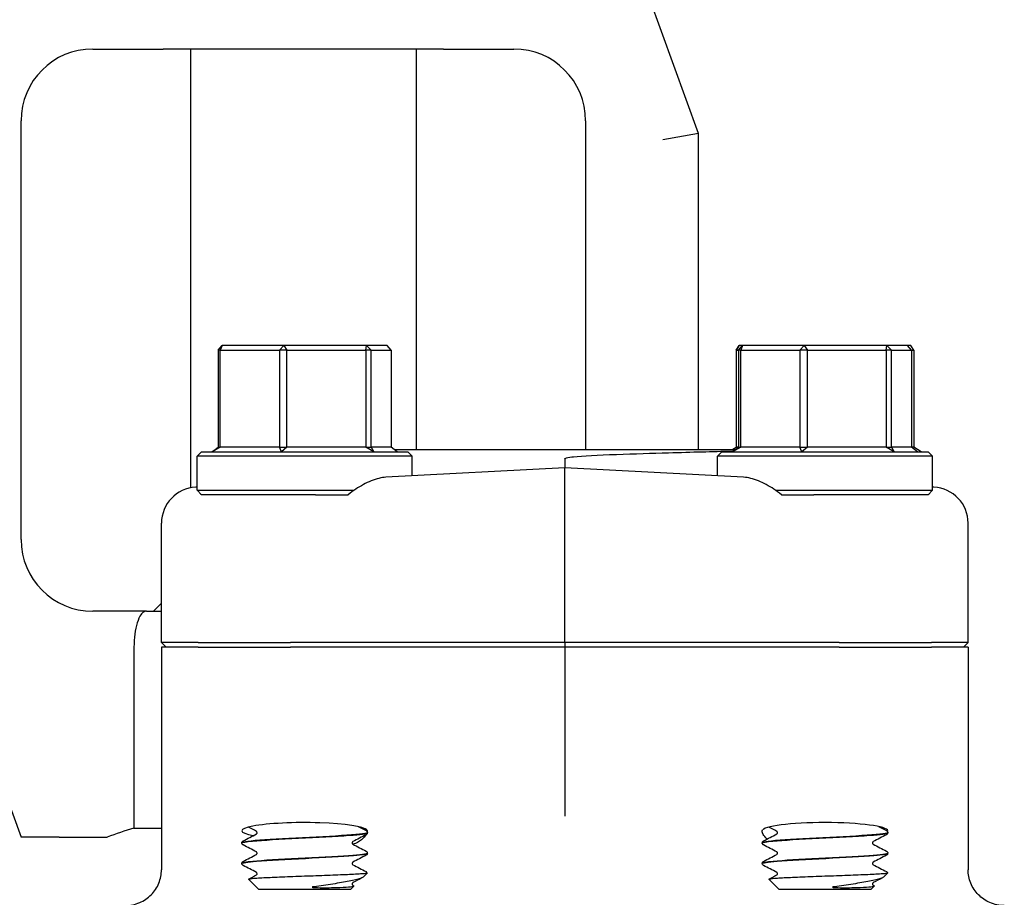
# Model space of a CAD drawing. Header units: inches. Extents: x 5 to 1128, y -85 to 748.
# Tile 532 of 656: x 760.92 to 764.35, y 297.05 to 300.11. Entities that reach past the tile are written whole.
import ezdxf

# ---------------------------------------------------------------- set-up
doc = ezdxf.new("R2010")
doc.units = ezdxf.units.IN
doc.header["$LTSCALE"] = 32
doc.header["$MEASUREMENT"] = 0
doc.layers.add('Visible (ANSI)', color=7, linetype='Continuous', lineweight=30)

msp = doc.modelspace()

# ---------------------------------------------------------------- linework, layer by layer
at = {"layer": 'Visible (ANSI)'}
for p, q in [((763.28859, 299.71252), (762.92482, 300.71195)), ((761.17638, 300.0068), (761.27979, 300.0068)), ((761.27979, 300.0068), (761.42197, 300.0068)), ((762.3993, 300.0068), (761.42197, 300.0068)), ((761.51693, 300.0068), (761.51693, 298.47638)), ((762.30433, 300.0068), (762.30433, 298.60867)), ((762.3993, 300.0068), (762.54148, 300.0068)), ((762.54148, 300.0068), (762.64488, 300.0068)), ((760.92638, 298.29617), (760.92638, 299.7568)), ((762.89488, 299.7568), (762.89488, 298.60867)), ((763.28859, 299.71252), (763.16359, 299.69048)), ((763.28859, 298.60867), (763.28859, 299.71252)), ((761.61367, 298.95679), (761.62724, 298.97242)), ((761.62116, 298.95679), (761.61367, 298.95679)), ((761.61367, 298.95679), (761.61367, 298.61804)), ((761.62724, 298.97242), (761.62116, 298.95679)), ((761.62116, 298.61804), (761.62116, 298.95679)), ((761.62116, 298.95679), (761.82733, 298.95679)), ((761.84293, 298.97242), (761.62724, 298.97242)), ((761.82733, 298.95679), (761.84293, 298.97242)), ((761.8536, 298.95679), (761.82733, 298.95679)), ((761.82733, 298.95679), (761.82733, 298.61804)), ((761.84293, 298.97242), (761.8536, 298.95679)), ((762.13073, 298.97242), (761.84293, 298.97242)), ((761.8536, 298.61804), (761.8536, 298.95679)), ((761.8536, 298.95679), (762.12871, 298.95679)), ((762.12871, 298.95679), (762.13073, 298.97242)), ((762.14748, 298.95679), (762.12871, 298.95679)), ((762.12871, 298.95679), (762.12871, 298.61804)), ((762.13073, 298.97242), (762.14748, 298.95679)), ((762.20285, 298.97242), (762.13073, 298.97242)), ((762.14748, 298.61804), (762.14748, 298.95679)), ((762.14748, 298.95679), (762.21642, 298.95679)), ((762.21642, 298.95679), (762.20285, 298.97242)), ((762.21642, 298.95679), (762.21642, 298.61804)), ((763.41938, 298.95679), (763.43019, 298.97242)), ((763.42056, 298.95679), (763.41938, 298.95679)), ((763.41938, 298.95679), (763.41938, 298.61804)), ((763.43019, 298.97242), (763.42056, 298.95679)), ((763.42056, 298.61804), (763.42056, 298.95679)), ((763.42056, 298.95679), (763.42802, 298.95679)), ((763.42802, 298.95679), (763.4416, 298.97242)), ((763.43551, 298.95679), (763.42802, 298.95679)), ((763.42802, 298.95679), (763.42802, 298.61804)), ((763.4416, 298.97242), (763.43019, 298.97242)), ((763.4416, 298.97242), (763.43551, 298.95679)), ((763.43551, 298.61804), (763.43551, 298.95679)), ((763.43551, 298.95679), (763.64169, 298.95679)), ((763.65728, 298.97242), (763.4416, 298.97242)), ((763.64169, 298.95679), (763.65728, 298.97242)), ((763.66795, 298.95679), (763.64169, 298.95679)), ((763.64169, 298.95679), (763.64169, 298.61804)), ((763.65728, 298.97242), (763.66795, 298.95679)), ((763.94509, 298.97242), (763.65728, 298.97242)), ((763.66795, 298.61804), (763.66795, 298.95679)), ((763.66795, 298.95679), (763.94306, 298.95679)), ((763.94306, 298.95679), (763.94509, 298.97242)), ((763.96184, 298.95679), (763.94306, 298.95679)), ((763.94306, 298.95679), (763.94306, 298.61804)), ((763.94509, 298.97242), (763.96184, 298.95679)), ((764.0172, 298.97242), (763.94509, 298.97242)), ((763.96184, 298.61804), (763.96184, 298.95679)), ((763.96184, 298.95679), (764.03078, 298.95679)), ((764.02862, 298.97242), (764.0172, 298.97242)), ((764.03078, 298.95679), (764.0172, 298.97242)), ((764.03943, 298.95679), (764.02862, 298.97242)), ((764.03078, 298.95679), (764.03943, 298.95679)), ((764.03078, 298.95679), (764.03078, 298.61804)), ((764.03943, 298.95679), (764.03943, 298.61804)), ((761.55567, 298.60242), (761.54005, 298.58679)), ((761.55567, 298.60242), (762.27442, 298.60242)), ((761.59257, 298.60242), (761.61367, 298.61804)), ((761.62116, 298.61804), (761.59257, 298.60242)), ((761.61367, 298.61804), (761.62116, 298.61804)), ((761.82733, 298.61804), (761.62116, 298.61804)), ((761.83424, 298.60242), (761.82733, 298.61804)), ((761.82733, 298.61804), (761.8536, 298.61804)), ((761.8536, 298.61804), (761.83424, 298.60242)), ((762.12871, 298.61804), (761.8536, 298.61804)), ((762.15672, 298.60242), (762.12871, 298.61804)), ((762.12871, 298.61804), (762.14748, 298.61804)), ((762.14748, 298.61804), (762.15672, 298.60242)), ((762.21642, 298.61804), (762.14748, 298.61804)), ((762.23752, 298.60242), (762.21642, 298.61804)), ((763.41536, 298.60867), (762.2291, 298.60867)), ((762.27442, 298.60242), (762.29005, 298.58679)), ((763.37003, 298.60242), (763.3544, 298.58679)), ((763.37003, 298.60242), (764.08878, 298.60242)), ((763.40423, 298.60867), (763.41938, 298.61804)), ((763.42056, 298.61804), (763.40471, 298.60867)), ((763.40692, 298.60242), (763.42802, 298.61804)), ((763.43551, 298.61804), (763.40692, 298.60242)), ((763.41938, 298.61804), (763.42056, 298.61804)), ((763.42802, 298.61804), (763.42056, 298.61804)), ((763.42802, 298.61804), (763.43551, 298.61804)), ((763.64169, 298.61804), (763.43551, 298.61804)), ((763.64859, 298.60242), (763.64169, 298.61804)), ((763.64169, 298.61804), (763.66795, 298.61804)), ((763.66795, 298.61804), (763.64859, 298.60242)), ((763.94306, 298.61804), (763.66795, 298.61804)), ((763.97107, 298.60242), (763.94306, 298.61804)), ((763.94306, 298.61804), (763.96184, 298.61804)), ((763.96184, 298.61804), (763.97107, 298.60242)), ((764.03078, 298.61804), (763.96184, 298.61804)), ((764.03943, 298.61804), (764.03078, 298.61804)), ((764.05188, 298.60242), (764.03078, 298.61804)), ((764.06467, 298.60242), (764.03943, 298.61804)), ((764.08878, 298.60242), (764.1044, 298.58679)), ((762.29005, 298.58679), (761.54005, 298.58679)), ((761.54005, 298.46804), (761.54005, 298.58679)), ((762.29005, 298.51828), (762.29005, 298.58679)), ((762.82222, 298.57742), (762.82222, 298.54617)), ((764.1044, 298.58679), (763.3544, 298.58679)), ((763.3544, 298.51828), (763.3544, 298.58679)), ((764.1044, 298.46804), (764.1044, 298.58679)), ((762.82222, 298.54617), (762.19869, 298.51349)), ((763.44576, 298.51349), (762.82222, 298.54617)), ((762.82222, 298.42186), (762.82222, 298.54617)), ((761.54005, 298.47897), (761.53553, 298.47874)), ((761.54005, 298.46804), (762.08753, 298.46804)), ((761.55567, 298.45242), (761.54005, 298.46804)), ((763.55691, 298.46804), (764.1044, 298.46804)), ((764.08878, 298.45242), (764.1044, 298.46804)), ((764.10891, 298.47874), (764.1044, 298.47897)), ((761.95348, 298.45242), (761.55567, 298.45242)), ((761.95348, 298.45242), (762.06697, 298.45242)), ((763.57748, 298.45242), (763.69097, 298.45242)), ((764.08878, 298.45242), (763.69097, 298.45242)), ((762.82222, 297.93679), (762.82222, 298.42186)), ((760.53268, 298.34045), (760.92638, 297.25877)), ((761.41597, 297.93679), (761.41597, 298.35379)), ((764.22847, 297.93679), (764.22847, 298.35379)), ((761.41597, 298.0745), (761.38764, 298.04617)), ((761.36333, 298.04617), (761.17638, 298.04617)), ((761.36333, 298.04617), (761.41597, 298.04617)), ((761.32008, 297.92117), (761.32008, 297.28986)), ((761.41597, 297.93679), (761.43174, 297.92117)), ((761.54333, 297.93679), (761.41597, 297.93679)), ((761.41597, 297.92117), (761.41597, 297.1448)), ((761.54333, 297.92117), (761.41597, 297.92117)), ((761.54333, 297.93679), (761.86556, 297.93679)), ((761.54333, 297.92117), (761.86556, 297.92117)), ((762.82222, 297.93679), (761.86556, 297.93679)), ((762.82222, 297.92117), (761.86556, 297.92117)), ((763.77889, 297.93679), (762.82222, 297.93679)), ((762.82222, 297.93679), (762.82222, 297.92117)), ((762.82222, 297.92117), (762.82222, 297.45594)), ((763.77889, 297.92117), (762.82222, 297.92117)), ((763.77889, 297.93679), (764.10112, 297.93679)), ((763.77889, 297.92117), (764.10112, 297.92117)), ((764.22847, 297.93679), (764.10112, 297.93679)), ((764.22847, 297.92117), (764.10112, 297.92117)), ((764.22847, 297.93679), (764.21271, 297.92117)), ((764.22847, 297.92117), (764.22847, 297.1448)), ((762.82222, 297.45594), (762.82222, 297.33172)), ((761.32008, 297.28986), (761.41597, 297.28986)), ((762.1338, 297.27441), (762.1338, 297.27374)), ((763.94815, 297.27441), (763.94815, 297.27374)), ((761.0594, 297.25877), (760.92638, 297.25877)), ((761.0594, 297.25877), (761.22673, 297.25877)), ((761.6963, 297.23866), (761.6963, 297.23799)), ((763.51065, 297.23866), (763.51065, 297.23799)), ((762.1338, 297.20291), (762.1338, 297.20224)), ((763.94815, 297.20291), (763.94815, 297.20224)), ((761.6963, 297.16716), (761.6963, 297.16649)), ((763.51065, 297.16716), (763.51065, 297.16649)), ((762.11892, 297.11922), (762.13342, 297.13336)), ((763.93327, 297.11922), (763.94777, 297.13336)), ((761.75404, 297.07742), (761.71922, 297.11137)), ((762.08307, 297.09083), (762.08656, 297.089)), ((763.56839, 297.07742), (763.53358, 297.11137)), ((763.89742, 297.09083), (763.90092, 297.089)), ((761.75404, 297.07742), (762.07605, 297.07742)), ((762.07605, 297.07742), (762.08697, 297.08806)), ((763.56839, 297.07742), (763.89041, 297.07742)), ((763.89041, 297.07742), (763.90133, 297.08806))]:
    msp.add_line(p, q, dxfattribs=at)
for centre, radius, start, end in [((761.17638, 299.7568), 0.25, 90, 180), ((762.64488, 299.7568), 0.25, 0, 90), ((761.17638, 298.29617), 0.25, 180, 270), ((761.91063, 295.36113), 2.01712, 107.02387, 109.81912)]:
    msp.add_arc(centre, radius, start, end, dxfattribs=at)
for centre, major_axis, ratio, start_param, end_param in [((761.54208, 298.35391), (-0.12593, -0.0066), 0.9912318, 4.712389, 6.2312837), ((764.10237, 298.35391), (0.12593, -0.0066), 0.9912318, 0.0519016, 1.5707963), ((761.91505, 297.28047), (0.21875, 0), 0.1316525, 0.1108904, 3.7549812), ((763.7294, 297.28047), (0.21875, 0), 0.1316525, 6.1892377, 9.3138876)]:
    msp.add_ellipse(centre, major_axis=major_axis, ratio=ratio, start_param=start_param, end_param=end_param, dxfattribs=at)
for points, knots in [([(763.00222, 298.59315), (763.0651, 298.59526), (763.12613, 298.59722), (763.26538, 298.60141), (763.33938, 298.6034), (763.40547, 298.60493), (763.40798, 298.60499), (763.41047, 298.60504)], [3.1568039, 3.1568039, 3.1568039, 3.1568039, 3.6500368, 3.6500368, 4.3433226, 4.3433226, 4.370872, 4.370872, 4.370872, 4.370872]), ([(762.82222, 298.57742), (762.82222, 298.5776), (762.82226, 298.57776), (762.82243, 298.57813), (762.82258, 298.57832), (762.82306, 298.5788), (762.82347, 298.57907), (762.82495, 298.57989), (762.82642, 298.5804), (762.83414, 298.58262), (762.84464, 298.58399), (762.88403, 298.58831), (762.93721, 298.59097), (763.00222, 298.59315)], [0, 0, 0, 0, 0.00152658, 0.00152658, 0.00347355, 0.00347355, 0.00712444, 0.00712444, 0.01690708, 0.01690708, 0.05959749, 0.05959749, 0.22400496, 0.22400496, 0.22400496, 0.22400496]), ([(762.19869, 298.51349), (762.18322, 298.51268), (762.16554, 298.50816), (762.12902, 298.49342), (762.11015, 298.48316), (762.08477, 298.46629), (762.07573, 298.45971), (762.06697, 298.45242)], [0.5162883, 0.5162883, 0.5162883, 0.5162883, 0.68070555, 0.68070555, 0.84790607, 0.84790607, 0.93136202, 0.93136202, 0.93136202, 0.93136202]), ([(763.57748, 298.45242), (763.56872, 298.45971), (763.55968, 298.46629), (763.5343, 298.48316), (763.51543, 298.49342), (763.4789, 298.50816), (763.46123, 298.51268), (763.44576, 298.51349)], [1.37086357, 1.37086357, 1.37086357, 1.37086357, 1.45431952, 1.45431952, 1.62152004, 1.62152004, 1.78593729, 1.78593729, 1.78593729, 1.78593729]), ([(761.36333, 298.04617), (761.36329, 298.04617), (761.36326, 298.04617), (761.35995, 298.04615), (761.35671, 298.04513), (761.35042, 298.04113), (761.34739, 298.03817), (761.33947, 298.02744), (761.33495, 298.01783), (761.32762, 297.99439), (761.32481, 297.98102), (761.32104, 297.95196), (761.32008, 297.93666), (761.32008, 297.92117)], [-1.02981453, -1.02981453, -1.02981453, -1.02981453, -1.02895646, -1.02895646, -0.95526591, -0.95526591, -0.8820533, -0.8820533, -0.7540906, -0.7540906, -0.63275361, -0.63275361, -0.51447823, -0.51447823, -0.51447823, -0.51447823]), ([(761.69656, 297.23797), (761.69664, 297.24023), (761.70942, 297.24249), (761.73373, 297.24475), (761.76968, 297.24809), (761.83016, 297.25143), (761.89413, 297.25478), (761.95809, 297.25812), (762.02429, 297.26146), (762.06972, 297.2648), (762.11022, 297.26778), (762.13351, 297.27076), (762.13375, 297.27374)], [14.1348503, 14.1348503, 14.1348503, 14.1348503, 14.7308693, 14.7308693, 14.7308693, 15.6122213, 15.6122213, 15.6122213, 16.4933178, 16.4933178, 16.4933178, 17.2787596, 17.2787596, 17.2787596, 17.2787596]), ([(762.13377, 297.27444), (762.1338, 297.27418), (762.13365, 297.27392), (762.13332, 297.27366), (762.12909, 297.27032), (762.09511, 297.26699), (762.04315, 297.26365), (761.99129, 297.26033), (761.92252, 297.257), (761.86056, 297.25367), (761.79872, 297.25035), (761.74484, 297.24703), (761.71745, 297.24371), (761.70358, 297.24202), (761.69663, 297.24034), (761.69662, 297.23866)], [-23.5642615, -23.5642615, -23.5642615, -23.5642615, -23.4959687, -23.4959687, -23.4959687, -22.6167864, -22.6167864, -22.6167864, -21.7394211, -21.7394211, -21.7394211, -20.8637276, -20.8637276, -20.8637276, -20.4203522, -20.4203522, -20.4203522, -20.4203522]), ([(761.74925, 297.27408), (761.74925, 297.27546), (761.74869, 297.27675), (761.74775, 297.27804), (761.7474, 297.27831), (761.74708, 297.27854), (761.74702, 297.27857), (761.74702, 297.27857)], [0, 0, 0, 0, 0.022828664, 0.022828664, 0.041633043, 0.041633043, 0.054614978, 0.054614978, 0.054614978, 0.054614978]), ([(761.74702, 297.26958), (761.74702, 297.26958), (761.74726, 297.26967), (761.74802, 297.27047), (761.74839, 297.27092), (761.74901, 297.27225), (761.74925, 297.27316), (761.74925, 297.27408)], [0.002645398, 0.002645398, 0.002645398, 0.002645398, 0.027589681, 0.027589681, 0.042171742, 0.042171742, 0.057287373, 0.057287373, 0.057287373, 0.057287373]), ([(762.12963, 297.26723), (762.12614, 297.26131), (762.12055, 297.25477), (762.10544, 297.24275), (762.09552, 297.23719), (762.08335, 297.23368)], [0.17588334, 0.17588334, 0.17588334, 0.17588334, 0.32081632, 0.32081632, 0.47288143, 0.47288143, 0.47288143, 0.47288143]), ([(762.12909, 297.28122), (762.12987, 297.28081), (762.13072, 297.28031), (762.13211, 297.27886), (762.13261, 297.27822), (762.13344, 297.27657), (762.13375, 297.27552), (762.1338, 297.27444)], [0, 0, 0, 0, 0.028459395, 0.028459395, 0.043235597, 0.043235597, 0.058545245, 0.058545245, 0.058545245, 0.058545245]), ([(762.1338, 297.27372), (762.13373, 297.27226), (762.13319, 297.27089), (762.13194, 297.26901), (762.13127, 297.2684), (762.13011, 297.26751), (762.12959, 297.2672), (762.12909, 297.26694)], [0, 0, 0, 0, 0.020588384, 0.020588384, 0.04017257, 0.04017257, 0.058516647, 0.058516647, 0.058516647, 0.058516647]), ([(762.13245, 297.28365), (762.13362, 297.28227), (762.13402, 297.2802), (762.13362, 297.27722), (762.13355, 297.27679), (762.13345, 297.27634)], [0, 0, 0, 0, 0.081333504, 0.081333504, 0.094797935, 0.094797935, 0.094797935, 0.094797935]), ([(763.52769, 297.25192), (763.52163, 297.25735), (763.51712, 297.26308), (763.51047, 297.27501), (763.50958, 297.28079), (763.512, 297.28365)], [0.71251652, 0.71251652, 0.71251652, 0.71251652, 0.82602783, 0.82602783, 0.97703961, 0.97703961, 0.97703961, 0.97703961]), ([(763.51091, 297.23797), (763.511, 297.24023), (763.52377, 297.24249), (763.54809, 297.24475), (763.58404, 297.24809), (763.64452, 297.25143), (763.70849, 297.25478), (763.77244, 297.25812), (763.83864, 297.26146), (763.88408, 297.2648), (763.92457, 297.26778), (763.94787, 297.27076), (763.9481, 297.27374)], [14.1348503, 14.1348503, 14.1348503, 14.1348503, 14.7308693, 14.7308693, 14.7308693, 15.6122213, 15.6122213, 15.6122213, 16.4933178, 16.4933178, 16.4933178, 17.2787596, 17.2787596, 17.2787596, 17.2787596]), ([(763.94813, 297.27444), (763.94815, 297.27418), (763.948, 297.27392), (763.94768, 297.27366), (763.94345, 297.27032), (763.90947, 297.26699), (763.85751, 297.26365), (763.80565, 297.26033), (763.73687, 297.257), (763.67492, 297.25367), (763.61308, 297.25035), (763.5592, 297.24703), (763.5318, 297.24371), (763.51793, 297.24202), (763.51099, 297.24034), (763.51098, 297.23866)], [-23.5642615, -23.5642615, -23.5642615, -23.5642615, -23.4959687, -23.4959687, -23.4959687, -22.6167864, -22.6167864, -22.6167864, -21.7394211, -21.7394211, -21.7394211, -20.8637276, -20.8637276, -20.8637276, -20.4203522, -20.4203522, -20.4203522, -20.4203522]), ([(763.56361, 297.27408), (763.56361, 297.27546), (763.56304, 297.27675), (763.56211, 297.27804), (763.56175, 297.27831), (763.56144, 297.27854), (763.56138, 297.27857), (763.56138, 297.27857)], [0, 0, 0, 0, 0.022828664, 0.022828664, 0.041633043, 0.041633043, 0.054614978, 0.054614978, 0.054614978, 0.054614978]), ([(763.56138, 297.26958), (763.56138, 297.26958), (763.56162, 297.26967), (763.56238, 297.27047), (763.56274, 297.27092), (763.56337, 297.27225), (763.56361, 297.27316), (763.56361, 297.27408)], [0.002645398, 0.002645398, 0.002645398, 0.002645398, 0.027589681, 0.027589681, 0.042171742, 0.042171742, 0.057287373, 0.057287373, 0.057287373, 0.057287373]), ([(763.94344, 297.28122), (763.94423, 297.28081), (763.94507, 297.28031), (763.94647, 297.27886), (763.94697, 297.27822), (763.9478, 297.27657), (763.9481, 297.27552), (763.94815, 297.27444)], [0, 0, 0, 0, 0.028459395, 0.028459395, 0.043235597, 0.043235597, 0.058545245, 0.058545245, 0.058545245, 0.058545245]), ([(763.94815, 297.27372), (763.94809, 297.27226), (763.94754, 297.27089), (763.9463, 297.26901), (763.94563, 297.2684), (763.94447, 297.26751), (763.94395, 297.2672), (763.94344, 297.26694)], [0, 0, 0, 0, 0.020588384, 0.020588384, 0.04017257, 0.04017257, 0.058516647, 0.058516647, 0.058516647, 0.058516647]), ([(761.6963, 297.23869), (761.69636, 297.24014), (761.6969, 297.24151), (761.69815, 297.24339), (761.69882, 297.244), (761.69998, 297.24489), (761.7005, 297.2452), (761.701, 297.24547)], [0, 0, 0, 0, 0.020588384, 0.020588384, 0.04017257, 0.04017257, 0.058516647, 0.058516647, 0.058516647, 0.058516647]), ([(761.701, 297.23119), (761.70022, 297.23159), (761.69938, 297.23209), (761.69798, 297.23354), (761.69748, 297.23418), (761.69665, 297.23583), (761.69635, 297.23688), (761.6963, 297.23797)], [0, 0, 0, 0, 0.028459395, 0.028459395, 0.043235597, 0.043235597, 0.058545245, 0.058545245, 0.058545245, 0.058545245]), ([(762.08307, 297.24282), (762.08307, 297.24282), (762.08283, 297.24273), (762.08207, 297.24193), (762.08171, 297.24148), (762.08108, 297.24015), (762.08084, 297.23924), (762.08084, 297.23833)], [0.002645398, 0.002645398, 0.002645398, 0.002645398, 0.027589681, 0.027589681, 0.042171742, 0.042171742, 0.057287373, 0.057287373, 0.057287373, 0.057287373]), ([(762.08084, 297.23833), (762.08084, 297.23694), (762.08141, 297.23565), (762.08234, 297.23436), (762.08269, 297.23409), (762.08301, 297.23386), (762.08307, 297.23383), (762.08307, 297.23383)], [0, 0, 0, 0, 0.022828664, 0.022828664, 0.041633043, 0.041633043, 0.054614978, 0.054614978, 0.054614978, 0.054614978]), ([(763.51065, 297.23869), (763.51072, 297.24014), (763.51126, 297.24151), (763.51251, 297.24339), (763.51317, 297.244), (763.51433, 297.24489), (763.51486, 297.2452), (763.51536, 297.24547)], [0, 0, 0, 0, 0.020588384, 0.020588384, 0.04017257, 0.04017257, 0.058516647, 0.058516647, 0.058516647, 0.058516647]), ([(763.51536, 297.23119), (763.51458, 297.23159), (763.51373, 297.23209), (763.51233, 297.23354), (763.51184, 297.23418), (763.51101, 297.23583), (763.5107, 297.23688), (763.51065, 297.23797)], [0, 0, 0, 0, 0.028459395, 0.028459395, 0.043235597, 0.043235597, 0.058545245, 0.058545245, 0.058545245, 0.058545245]), ([(763.89742, 297.24282), (763.89742, 297.24282), (763.89718, 297.24273), (763.89643, 297.24193), (763.89606, 297.24148), (763.89543, 297.24015), (763.8952, 297.23924), (763.8952, 297.23833)], [0.002645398, 0.002645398, 0.002645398, 0.002645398, 0.027589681, 0.027589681, 0.042171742, 0.042171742, 0.057287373, 0.057287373, 0.057287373, 0.057287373]), ([(763.8952, 297.23833), (763.8952, 297.23694), (763.89576, 297.23565), (763.8967, 297.23436), (763.89705, 297.23409), (763.89736, 297.23386), (763.89742, 297.23383), (763.89742, 297.23383)], [0, 0, 0, 0, 0.022828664, 0.022828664, 0.041633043, 0.041633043, 0.054614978, 0.054614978, 0.054614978, 0.054614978]), ([(761.69644, 297.16647), (761.69659, 297.16913), (761.71475, 297.17179), (761.74775, 297.17446), (761.78924, 297.17781), (761.85338, 297.18116), (761.91778, 297.18451), (761.98215, 297.18786), (762.04552, 297.19121), (762.08577, 297.19456), (762.11656, 297.19712), (762.13336, 297.19968), (762.13362, 297.20224)], [7.851665, 7.851665, 7.851665, 7.851665, 8.5540503, 8.5540503, 8.5540503, 9.4372578, 9.4372578, 9.4372578, 10.320193, 10.320193, 10.320193, 10.9955743, 10.9955743, 10.9955743, 10.9955743]), ([(762.13376, 297.20294), (762.13368, 297.19991), (762.10967, 297.19688), (762.06806, 297.19385), (762.02243, 297.19053), (761.95652, 297.18721), (761.89298, 297.18389), (761.82967, 297.18058), (761.7699, 297.17726), (761.73413, 297.17395), (761.70966, 297.17169), (761.69675, 297.16942), (761.69656, 297.16716)], [-17.2810762, -17.2810762, -17.2810762, -17.2810762, -16.4826805, -16.4826805, -16.4826805, -15.6069384, -15.6069384, -15.6069384, -14.7341258, -14.7341258, -14.7341258, -14.1371669, -14.1371669, -14.1371669, -14.1371669]), ([(761.74925, 297.20258), (761.74925, 297.20396), (761.74869, 297.20525), (761.74775, 297.20654), (761.7474, 297.20681), (761.74708, 297.20704), (761.74702, 297.20707), (761.74702, 297.20707)], [0, 0, 0, 0, 0.022828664, 0.022828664, 0.041633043, 0.041633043, 0.054614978, 0.054614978, 0.054614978, 0.054614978]), ([(761.74702, 297.19808), (761.74702, 297.19808), (761.74726, 297.19817), (761.74802, 297.19897), (761.74839, 297.19942), (761.74901, 297.20075), (761.74925, 297.20166), (761.74925, 297.20258)], [0.002645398, 0.002645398, 0.002645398, 0.002645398, 0.027589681, 0.027589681, 0.042171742, 0.042171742, 0.057287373, 0.057287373, 0.057287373, 0.057287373]), ([(762.12909, 297.20972), (762.12987, 297.20931), (762.13072, 297.20881), (762.13211, 297.20736), (762.13261, 297.20672), (762.13344, 297.20507), (762.13375, 297.20402), (762.1338, 297.20294)], [0, 0, 0, 0, 0.028459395, 0.028459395, 0.043235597, 0.043235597, 0.058545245, 0.058545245, 0.058545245, 0.058545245]), ([(762.1338, 297.20222), (762.13373, 297.20076), (762.13319, 297.19939), (762.13194, 297.19751), (762.13127, 297.1969), (762.13011, 297.19601), (762.12959, 297.1957), (762.12909, 297.19544)], [0, 0, 0, 0, 0.020588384, 0.020588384, 0.04017257, 0.04017257, 0.058516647, 0.058516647, 0.058516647, 0.058516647]), ([(763.5108, 297.16647), (763.51095, 297.16913), (763.52911, 297.17179), (763.5621, 297.17446), (763.60359, 297.17781), (763.66774, 297.18116), (763.73213, 297.18451), (763.79651, 297.18786), (763.85988, 297.19121), (763.90013, 297.19456), (763.93092, 297.19712), (763.94772, 297.19968), (763.94798, 297.20224)], [7.851665, 7.851665, 7.851665, 7.851665, 8.5540503, 8.5540503, 8.5540503, 9.4372578, 9.4372578, 9.4372578, 10.320193, 10.320193, 10.320193, 10.9955743, 10.9955743, 10.9955743, 10.9955743]), ([(763.94812, 297.20294), (763.94804, 297.19991), (763.92402, 297.19688), (763.88242, 297.19385), (763.83679, 297.19053), (763.77087, 297.18721), (763.70734, 297.18389), (763.64402, 297.18058), (763.58426, 297.17726), (763.54849, 297.17395), (763.52402, 297.17169), (763.5111, 297.16942), (763.51091, 297.16716)], [-17.2810762, -17.2810762, -17.2810762, -17.2810762, -16.4826805, -16.4826805, -16.4826805, -15.6069384, -15.6069384, -15.6069384, -14.7341258, -14.7341258, -14.7341258, -14.1371669, -14.1371669, -14.1371669, -14.1371669]), ([(763.56361, 297.20258), (763.56361, 297.20396), (763.56304, 297.20525), (763.56211, 297.20654), (763.56175, 297.20681), (763.56144, 297.20704), (763.56138, 297.20707), (763.56138, 297.20707)], [0, 0, 0, 0, 0.022828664, 0.022828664, 0.041633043, 0.041633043, 0.054614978, 0.054614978, 0.054614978, 0.054614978]), ([(763.56138, 297.19808), (763.56138, 297.19808), (763.56162, 297.19817), (763.56238, 297.19897), (763.56274, 297.19942), (763.56337, 297.20075), (763.56361, 297.20166), (763.56361, 297.20258)], [0.002645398, 0.002645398, 0.002645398, 0.002645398, 0.027589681, 0.027589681, 0.042171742, 0.042171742, 0.057287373, 0.057287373, 0.057287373, 0.057287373]), ([(763.94344, 297.20972), (763.94423, 297.20931), (763.94507, 297.20881), (763.94647, 297.20736), (763.94697, 297.20672), (763.9478, 297.20507), (763.9481, 297.20402), (763.94815, 297.20294)], [0, 0, 0, 0, 0.028459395, 0.028459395, 0.043235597, 0.043235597, 0.058545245, 0.058545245, 0.058545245, 0.058545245]), ([(763.94815, 297.20222), (763.94809, 297.20076), (763.94754, 297.19939), (763.9463, 297.19751), (763.94563, 297.1969), (763.94447, 297.19601), (763.94395, 297.1957), (763.94344, 297.19544)], [0, 0, 0, 0, 0.020588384, 0.020588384, 0.04017257, 0.04017257, 0.058516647, 0.058516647, 0.058516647, 0.058516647]), ([(761.6963, 297.16719), (761.69636, 297.16864), (761.6969, 297.17001), (761.69815, 297.17189), (761.69882, 297.1725), (761.69998, 297.17339), (761.7005, 297.1737), (761.701, 297.17397)], [0, 0, 0, 0, 0.020588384, 0.020588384, 0.04017257, 0.04017257, 0.058516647, 0.058516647, 0.058516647, 0.058516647]), ([(761.701, 297.15969), (761.70022, 297.16009), (761.69938, 297.16059), (761.69798, 297.16204), (761.69748, 297.16268), (761.69665, 297.16433), (761.69635, 297.16538), (761.6963, 297.16647)], [0, 0, 0, 0, 0.028459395, 0.028459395, 0.043235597, 0.043235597, 0.058545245, 0.058545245, 0.058545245, 0.058545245]), ([(762.08307, 297.17132), (762.08307, 297.17132), (762.08283, 297.17123), (762.08207, 297.17043), (762.08171, 297.16998), (762.08108, 297.16865), (762.08084, 297.16774), (762.08084, 297.16683)], [0.002645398, 0.002645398, 0.002645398, 0.002645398, 0.027589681, 0.027589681, 0.042171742, 0.042171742, 0.057287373, 0.057287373, 0.057287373, 0.057287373]), ([(762.08084, 297.16683), (762.08084, 297.16544), (762.08141, 297.16415), (762.08234, 297.16286), (762.08269, 297.16259), (762.08301, 297.16236), (762.08307, 297.16233), (762.08307, 297.16233)], [0, 0, 0, 0, 0.022828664, 0.022828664, 0.041633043, 0.041633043, 0.054614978, 0.054614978, 0.054614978, 0.054614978]), ([(763.51065, 297.16719), (763.51072, 297.16864), (763.51126, 297.17001), (763.51251, 297.17189), (763.51317, 297.1725), (763.51433, 297.17339), (763.51486, 297.1737), (763.51536, 297.17397)], [0, 0, 0, 0, 0.020588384, 0.020588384, 0.04017257, 0.04017257, 0.058516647, 0.058516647, 0.058516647, 0.058516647]), ([(763.51536, 297.15969), (763.51458, 297.16009), (763.51373, 297.16059), (763.51233, 297.16204), (763.51184, 297.16268), (763.51101, 297.16433), (763.5107, 297.16538), (763.51065, 297.16647)], [0, 0, 0, 0, 0.028459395, 0.028459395, 0.043235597, 0.043235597, 0.058545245, 0.058545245, 0.058545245, 0.058545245]), ([(763.89742, 297.17132), (763.89742, 297.17132), (763.89718, 297.17123), (763.89643, 297.17043), (763.89606, 297.16998), (763.89543, 297.16865), (763.8952, 297.16774), (763.8952, 297.16683)], [0.002645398, 0.002645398, 0.002645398, 0.002645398, 0.027589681, 0.027589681, 0.042171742, 0.042171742, 0.057287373, 0.057287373, 0.057287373, 0.057287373]), ([(763.8952, 297.16683), (763.8952, 297.16544), (763.89576, 297.16415), (763.8967, 297.16286), (763.89705, 297.16259), (763.89736, 297.16236), (763.89742, 297.16233), (763.89742, 297.16233)], [0, 0, 0, 0, 0.022828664, 0.022828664, 0.041633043, 0.041633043, 0.054614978, 0.054614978, 0.054614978, 0.054614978]), ([(761.28987, 297.01992), (761.28998, 297.01992), (761.29008, 297.01992), (761.29874, 297.01994), (761.30726, 297.02082), (761.32399, 297.02428), (761.33216, 297.02684), (761.35504, 297.03664), (761.36869, 297.04594), (761.39153, 297.06913), (761.40054, 297.08276), (761.41282, 297.11267), (761.41597, 297.12865), (761.41597, 297.1448)], [-0.00080906, -0.00080906, -0.00080906, -0.00080906, 0, 0, 0.06513682, 0.06513682, 0.13017613, 0.13017613, 0.25481643, 0.25481643, 0.37825086, 0.37825086, 0.50129539, 0.50129539, 0.50129539, 0.50129539]), ([(761.71922, 297.11137), (761.7187, 297.11188), (761.71956, 297.11238), (761.72607, 297.11386), (761.73534, 297.11482), (761.76287, 297.11675), (761.78099, 297.11771), (761.82392, 297.11964), (761.8484, 297.12059), (761.90064, 297.12252), (761.92792, 297.12348), (761.98177, 297.12541), (762.00778, 297.12637), (762.05507, 297.1283), (762.07581, 297.12925), (762.09237, 297.13021)], [-1.3327966, -1.3327966, -1.3327966, -1.3327966, -1.2298846, -1.2298846, -1.0320942, -1.0320942, -0.8314266, -0.8314266, -0.6278827, -0.6278827, -0.4214631, -0.4214631, -0.2121686, -0.2121686, 0, 0, 0, 0]), ([(761.74925, 297.13108), (761.74925, 297.13246), (761.74869, 297.13375), (761.74775, 297.13504), (761.7474, 297.13531), (761.74708, 297.13554), (761.74702, 297.13557), (761.74702, 297.13557)], [0, 0, 0, 0, 0.022828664, 0.022828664, 0.041633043, 0.041633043, 0.054614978, 0.054614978, 0.054614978, 0.054614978]), ([(761.74702, 297.12658), (761.74702, 297.12658), (761.74726, 297.12667), (761.74802, 297.12747), (761.74839, 297.12792), (761.74901, 297.12925), (761.74925, 297.13016), (761.74925, 297.13108)], [0.002645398, 0.002645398, 0.002645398, 0.002645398, 0.027589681, 0.027589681, 0.042171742, 0.042171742, 0.057287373, 0.057287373, 0.057287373, 0.057287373]), ([(762.09237, 297.13021), (762.10142, 297.13074), (762.1091, 297.1312), (762.1216, 297.13203), (762.12632, 297.1324), (762.13213, 297.13299), (762.13349, 297.13324), (762.13344, 297.13342)], [-0.44431555, -0.44431555, -0.44431555, -0.44431555, -0.32882749, -0.32882749, -0.21096916, -0.21096916, -0.10373636, -0.10373636, -0.10373636, -0.10373636]), ([(762.12909, 297.13822), (762.12975, 297.13787), (762.13045, 297.13745), (762.132, 297.13606), (762.13292, 297.13497), (762.13343, 297.13341)], [0, 0, 0, 0, 0.024061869, 0.024061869, 0.048830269, 0.048830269, 0.048830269, 0.048830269]), ([(763.53358, 297.11137), (763.53306, 297.11188), (763.53391, 297.11238), (763.54043, 297.11386), (763.54969, 297.11482), (763.57723, 297.11675), (763.59535, 297.11771), (763.63828, 297.11964), (763.66276, 297.12059), (763.71499, 297.12252), (763.74228, 297.12348), (763.79612, 297.12541), (763.82214, 297.12637), (763.86942, 297.1283), (763.89017, 297.12925), (763.90672, 297.13021)], [-1.3327966, -1.3327966, -1.3327966, -1.3327966, -1.2298846, -1.2298846, -1.0320942, -1.0320942, -0.8314266, -0.8314266, -0.6278827, -0.6278827, -0.4214631, -0.4214631, -0.2121686, -0.2121686, 0, 0, 0, 0]), ([(763.56361, 297.13108), (763.56361, 297.13246), (763.56304, 297.13375), (763.56211, 297.13504), (763.56175, 297.13531), (763.56144, 297.13554), (763.56138, 297.13557), (763.56138, 297.13557)], [0, 0, 0, 0, 0.022828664, 0.022828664, 0.041633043, 0.041633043, 0.054614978, 0.054614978, 0.054614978, 0.054614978]), ([(763.56138, 297.12658), (763.56138, 297.12658), (763.56162, 297.12667), (763.56238, 297.12747), (763.56274, 297.12792), (763.56337, 297.12925), (763.56361, 297.13016), (763.56361, 297.13108)], [0.002645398, 0.002645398, 0.002645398, 0.002645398, 0.027589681, 0.027589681, 0.042171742, 0.042171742, 0.057287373, 0.057287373, 0.057287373, 0.057287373]), ([(763.90672, 297.13021), (763.91578, 297.13074), (763.92346, 297.1312), (763.93596, 297.13203), (763.94068, 297.1324), (763.94649, 297.13299), (763.94785, 297.13324), (763.94779, 297.13342)], [-0.44431555, -0.44431555, -0.44431555, -0.44431555, -0.32882749, -0.32882749, -0.21096916, -0.21096916, -0.10373636, -0.10373636, -0.10373636, -0.10373636]), ([(763.94344, 297.13822), (763.94411, 297.13787), (763.9448, 297.13745), (763.94635, 297.13606), (763.94727, 297.13497), (763.94779, 297.13341)], [0, 0, 0, 0, 0.024061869, 0.024061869, 0.048830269, 0.048830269, 0.048830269, 0.048830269]), ([(764.35458, 297.01992), (764.35447, 297.01992), (764.35436, 297.01992), (764.34571, 297.01994), (764.33718, 297.02082), (764.32045, 297.02428), (764.31229, 297.02684), (764.28941, 297.03664), (764.27576, 297.04594), (764.25292, 297.06913), (764.2439, 297.08276), (764.23163, 297.11267), (764.22847, 297.12865), (764.22847, 297.1448)], [-0.00080906, -0.00080906, -0.00080906, -0.00080906, 0, 0, 0.06513682, 0.06513682, 0.13017613, 0.13017613, 0.25481643, 0.25481643, 0.37825086, 0.37825086, 0.50129539, 0.50129539, 0.50129539, 0.50129539]), ([(762.11892, 297.11922), (762.1171, 297.11745), (762.11366, 297.11566), (762.10005, 297.11076), (762.08703, 297.10764), (762.05399, 297.10135), (762.03463, 297.09824), (761.99248, 297.09195), (761.9703, 297.08884), (761.94769, 297.08561)], [-0.66481107, -0.66481107, -0.66481107, -0.66481107, -0.55061182, -0.55061182, -0.35778862, -0.35778862, -0.17425332, -0.17425332, 0, 0, 0, 0]), ([(762.07527, 297.08561), (762.08117, 297.08631), (762.08491, 297.08701), (762.08733, 297.08814), (762.08738, 297.08857), (762.08656, 297.089)], [-2.9565185, -2.9565185, -2.9565185, -2.9565185, -2.83328963, -2.83328963, -2.75640248, -2.75640248, -2.75640248, -2.75640248]), ([(762.08307, 297.09982), (762.08307, 297.09982), (762.08283, 297.09973), (762.08207, 297.09893), (762.08171, 297.09848), (762.08108, 297.09715), (762.08084, 297.09624), (762.08084, 297.09533)], [0.002645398, 0.002645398, 0.002645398, 0.002645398, 0.027589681, 0.027589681, 0.042171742, 0.042171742, 0.057287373, 0.057287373, 0.057287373, 0.057287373]), ([(762.08084, 297.09533), (762.08084, 297.09394), (762.08141, 297.09265), (762.08234, 297.09136), (762.08269, 297.09109), (762.08301, 297.09086), (762.08307, 297.09083), (762.08307, 297.09083)], [0, 0, 0, 0, 0.022828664, 0.022828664, 0.041633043, 0.041633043, 0.054614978, 0.054614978, 0.054614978, 0.054614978]), ([(763.93327, 297.11922), (763.93146, 297.11745), (763.92802, 297.11566), (763.91441, 297.11076), (763.90139, 297.10764), (763.86835, 297.10135), (763.84899, 297.09824), (763.80684, 297.09195), (763.78466, 297.08884), (763.76205, 297.08561)], [-0.66481107, -0.66481107, -0.66481107, -0.66481107, -0.55061182, -0.55061182, -0.35778862, -0.35778862, -0.17425332, -0.17425332, 0, 0, 0, 0]), ([(763.88963, 297.08561), (763.89553, 297.08631), (763.89926, 297.08701), (763.90168, 297.08814), (763.90173, 297.08857), (763.90092, 297.089)], [-2.9565185, -2.9565185, -2.9565185, -2.9565185, -2.83328963, -2.83328963, -2.75640248, -2.75640248, -2.75640248, -2.75640248]), ([(763.89742, 297.09982), (763.89742, 297.09982), (763.89718, 297.09973), (763.89643, 297.09893), (763.89606, 297.09848), (763.89543, 297.09715), (763.8952, 297.09624), (763.8952, 297.09533)], [0.002645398, 0.002645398, 0.002645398, 0.002645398, 0.027589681, 0.027589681, 0.042171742, 0.042171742, 0.057287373, 0.057287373, 0.057287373, 0.057287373]), ([(763.8952, 297.09533), (763.8952, 297.09394), (763.89576, 297.09265), (763.8967, 297.09136), (763.89705, 297.09109), (763.89736, 297.09086), (763.89742, 297.09083), (763.89742, 297.09083)], [0, 0, 0, 0, 0.022828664, 0.022828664, 0.041633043, 0.041633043, 0.054614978, 0.054614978, 0.054614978, 0.054614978]), ([(761.94769, 297.08561), (761.94542, 297.08529), (761.94364, 297.08496), (761.94236, 297.08456), (761.94211, 297.08447), (761.94184, 297.08433), (761.94176, 297.08428), (761.94166, 297.08419), (761.94163, 297.08416), (761.9416, 297.0841), (761.94159, 297.08407), (761.94159, 297.084), (761.9416, 297.08397), (761.94165, 297.08389), (761.9417, 297.08385), (761.94189, 297.08372), (761.94213, 297.08363), (761.94315, 297.08335), (761.94429, 297.08318), (761.95216, 297.08238), (761.96509, 297.08209), (761.98075, 297.08209)], [-0.25215193, -0.25215193, -0.25215193, -0.25215193, -0.19967794, -0.19967794, -0.18722758, -0.18722758, -0.18219412, -0.18219412, -0.17935031, -0.17935031, -0.17701108, -0.17701108, -0.17437616, -0.17437616, -0.17027277, -0.17027277, -0.15860757, -0.15860757, -0.12989843, -0.12989843, 0, 0, 0, 0]), ([(761.98075, 297.08209), (762.00898, 297.08209), (762.02712, 297.08276), (762.05405, 297.08379), (762.06673, 297.08459), (762.07527, 297.08561)], [-0.29459793, -0.29459793, -0.29459793, -0.29459793, -0.17753869, -0.17753869, 0, 0, 0, 0]), ([(763.76205, 297.08561), (763.75977, 297.08529), (763.758, 297.08496), (763.75672, 297.08456), (763.75646, 297.08447), (763.75619, 297.08433), (763.75611, 297.08428), (763.75602, 297.08419), (763.75599, 297.08416), (763.75595, 297.0841), (763.75594, 297.08407), (763.75594, 297.084), (763.75596, 297.08397), (763.756, 297.08389), (763.75605, 297.08385), (763.75625, 297.08372), (763.75649, 297.08363), (763.7575, 297.08335), (763.75865, 297.08318), (763.76651, 297.08238), (763.77945, 297.08209), (763.7951, 297.08209)], [-0.25215193, -0.25215193, -0.25215193, -0.25215193, -0.19967794, -0.19967794, -0.18722758, -0.18722758, -0.18219412, -0.18219412, -0.17935031, -0.17935031, -0.17701108, -0.17701108, -0.17437616, -0.17437616, -0.17027277, -0.17027277, -0.15860757, -0.15860757, -0.12989843, -0.12989843, 0, 0, 0, 0]), ([(763.7951, 297.08209), (763.82334, 297.08209), (763.84147, 297.08276), (763.86841, 297.08379), (763.88109, 297.08459), (763.88963, 297.08561)], [-0.29459793, -0.29459793, -0.29459793, -0.29459793, -0.17753869, -0.17753869, 0, 0, 0, 0])]:
    msp.add_open_spline(points, degree=3, knots=knots, dxfattribs=at)
for points in [[(761.55434, 298.45242), (761.55455, 298.45265), (761.55476, 298.45288), (761.55498, 298.45311)], [(764.08947, 298.45311), (764.08969, 298.45288), (764.0899, 298.45265), (764.09011, 298.45242)], [(762.10194, 297.29543), (762.11099, 297.29069), (762.12004, 297.28595), (762.12909, 297.28122)], [(763.9163, 297.29543), (763.92535, 297.29069), (763.9344, 297.28595), (763.94344, 297.28122)], [(761.701, 297.24547), (761.71635, 297.2535), (761.7317, 297.26153), (761.74703, 297.26958)], [(761.74703, 297.27857), (761.7377, 297.28347), (761.72837, 297.28836), (761.71903, 297.29325)], [(762.12909, 297.26694), (762.11374, 297.25891), (762.0984, 297.25087), (762.08306, 297.24282)], [(763.51536, 297.24547), (763.53071, 297.2535), (763.54605, 297.26153), (763.56139, 297.26958)], [(763.56139, 297.27857), (763.55206, 297.28347), (763.54272, 297.28836), (763.53339, 297.29325)], [(763.94344, 297.26694), (763.9281, 297.25891), (763.91275, 297.25087), (763.89742, 297.24282)], [(761.74703, 297.20707), (761.7317, 297.21512), (761.71635, 297.22316), (761.701, 297.23119)], [(762.08306, 297.23383), (762.0984, 297.22578), (762.11374, 297.21775), (762.12909, 297.20972)], [(763.56139, 297.20707), (763.54605, 297.21512), (763.53071, 297.22316), (763.51536, 297.23119)], [(763.89742, 297.23383), (763.91275, 297.22578), (763.9281, 297.21775), (763.94344, 297.20972)], [(761.701, 297.17397), (761.71635, 297.182), (761.7317, 297.19003), (761.74703, 297.19808)], [(762.12909, 297.19544), (762.11374, 297.18741), (762.0984, 297.17937), (762.08306, 297.17132)], [(763.51536, 297.17397), (763.53071, 297.182), (763.54605, 297.19003), (763.56139, 297.19808)], [(763.94344, 297.19544), (763.9281, 297.18741), (763.91275, 297.17937), (763.89742, 297.17132)], [(761.74703, 297.13557), (761.7317, 297.14362), (761.71635, 297.15166), (761.701, 297.15969)], [(762.08306, 297.16233), (762.0984, 297.15428), (762.11374, 297.14625), (762.12909, 297.13822)], [(763.56139, 297.13557), (763.54605, 297.14362), (763.53071, 297.15166), (763.51536, 297.15969)], [(763.89742, 297.16233), (763.91275, 297.15428), (763.9281, 297.14625), (763.94344, 297.13822)], [(761.71958, 297.11219), (761.72874, 297.11699), (761.73789, 297.12178), (761.74703, 297.12658)], [(763.53394, 297.11219), (763.54309, 297.11699), (763.55224, 297.12178), (763.56139, 297.12658)], [(762.11503, 297.11658), (762.10437, 297.111), (762.09371, 297.10541), (762.08306, 297.09982)], [(763.92939, 297.11658), (763.91873, 297.111), (763.90807, 297.10541), (763.89742, 297.09982)]]:
    msp.add_open_spline(points, degree=3, dxfattribs=at)
for points, weights in [([(761.55567, 298.45242), (761.555, 298.45242), (761.55434, 298.45242)], [0.999903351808, 0.999903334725, 0.999903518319]), ([(764.09011, 298.45242), (764.08945, 298.45242), (764.08878, 298.45242)], [0.999903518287, 0.999903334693, 0.999903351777])]:
    msp.add_rational_spline(points, weights, degree=2, dxfattribs=at)

doc.saveas('drawing.dxf')
